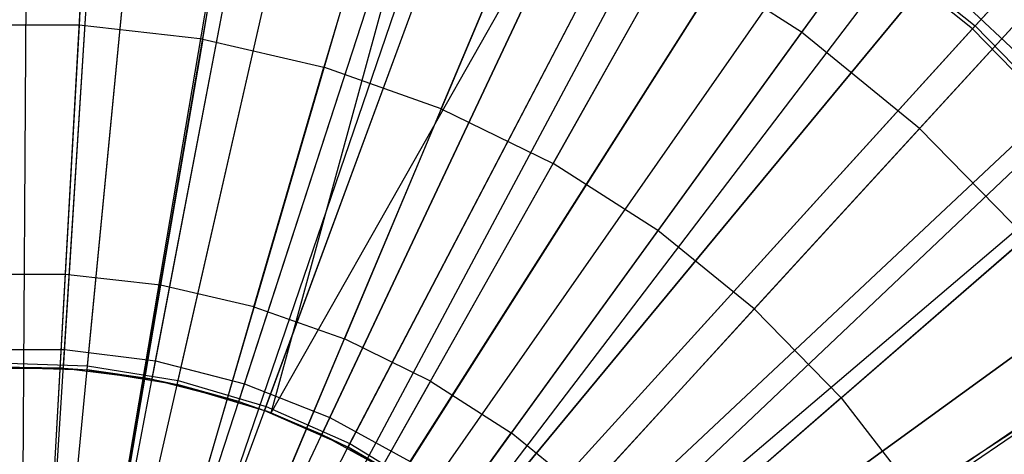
# Model space of a CAD drawing. Extents: x 0.2 to 40.1, y -6.7 to 6.7.
# Tile 446 of 516: x 32.313 to 32.857, y 3.794 to 4.035. Entities that reach past the tile are written whole.
import ezdxf

# ---------------------------------------------------------------- set-up
doc = ezdxf.new("R2010")
doc.units = 0
doc.header["$MEASUREMENT"] = 0
doc.layers.get('0').update_dxf_attribs({"color": 13, "linetype": 'CONTINUOUS'})

# ---------------------------------------------------------------- blocks, each defined once
blk = doc.blocks.new('SNOWBALL_XIV_PM3_STL')
at = {"color": 0}
for p, q in [((32.31785, 4.31631, 9.36813), (32.31335, 3.60963, 9.58467)), ((32.31785, 4.31631, 9.36813), (32.31335, 3.60963, 9.58467)), ((32.36128, 4.31497, 9.36813), (32.32214, 3.60936, 9.58467)), ((32.36128, 4.31497, 9.36813), (32.32214, 3.60936, 9.58467)), ((33.09361, 4.30989, 9.2306), (32.83906, 4.0296, 9.34669)), ((33.09361, 4.30989, 9.2306), (32.83906, 4.0296, 9.34669)), ((32.84057, 4.03126, 3.29026), (33.09506, 4.31148, 3.40663)), ((32.84057, 4.03126, 3.29026), (33.09506, 4.31148, 3.40663)), ((32.45987, 4.30394, 9.36813), (32.34207, 3.60713, 9.58467)), ((32.45987, 4.30394, 9.36813), (32.34207, 3.60713, 9.58467)), ((32.46179, 4.30361, 9.36813), (32.34207, 3.60713, 9.58467)), ((32.46179, 4.30361, 9.36813), (32.34207, 3.60713, 9.58467)), ((32.56034, 4.28087, 9.36813), (32.36239, 3.60247, 9.58467)), ((32.56034, 4.28087, 9.36813), (32.36239, 3.60247, 9.58467)), ((32.59806, 4.26894, 9.36813), (32.37002, 3.60005, 9.58467)), ((32.59806, 4.26894, 9.36813), (32.37002, 3.60005, 9.58467)), ((32.33756, 3.85234, 3.17972), (32.36258, 4.25016, 3.24472)), ((32.33756, 3.85234, 3.17972), (32.36258, 4.25016, 3.24472)), ((32.65565, 4.24704, 9.36813), (32.38166, 3.59563, 9.58467)), ((32.65565, 4.24704, 9.36813), (32.38166, 3.59563, 9.58467)), ((32.33691, 3.84206, 9.45315), (32.36195, 4.24009, 9.38945)), ((32.33691, 3.84206, 9.45315), (32.36195, 4.24009, 9.38945)), ((32.38785, 3.84598, 3.17972), (32.46254, 4.23753, 3.24472)), ((32.38785, 3.84598, 3.17972), (32.46254, 4.23753, 3.24472)), ((32.3502, 3.8433, 3.22289), (32.38767, 4.23174, 3.29026)), ((32.3502, 3.8433, 3.22289), (32.38767, 4.23174, 3.29026)), ((32.34998, 3.84102, 9.41378), (32.38746, 4.22951, 9.34669)), ((32.34998, 3.84102, 9.41378), (32.38746, 4.22951, 9.34669)), ((32.38592, 3.83587, 9.45315), (32.46065, 4.22763, 9.38945)), ((32.38592, 3.83587, 9.45315), (32.46065, 4.22763, 9.38945)), ((32.40025, 3.83521, 3.22289), (32.48709, 4.21567, 3.29026)), ((32.40025, 3.83521, 3.22289), (32.48709, 4.21567, 3.29026)), ((32.72886, 4.21223, 9.36813), (32.39647, 3.58859, 9.58467)), ((32.72886, 4.21223, 9.36813), (32.39647, 3.58859, 9.58467)), ((32.39974, 3.83297, 9.41378), (32.48659, 4.21349, 9.34669)), ((32.39974, 3.83297, 9.41378), (32.48659, 4.21349, 9.34669)), ((32.43695, 3.83338, 3.17972), (32.56012, 4.21248, 3.24472)), ((32.43695, 3.83338, 3.17972), (32.56012, 4.21248, 3.24472)), ((32.7465, 4.20257, 9.36813), (32.40003, 3.58663, 9.58467)), ((32.7465, 4.20257, 9.36813), (32.40003, 3.58663, 9.58467)), ((32.43376, 3.82358, 9.45315), (32.55701, 4.20289, 9.38945)), ((32.43376, 3.82358, 9.45315), (32.55701, 4.20289, 9.38945)), ((32.4517, 3.81728, 9.45315), (32.55701, 4.20289, 9.38945)), ((32.4517, 3.81728, 9.45315), (32.55701, 4.20289, 9.38945)), ((32.44806, 3.81863, 9.41378), (32.58286, 4.18491, 9.34669)), ((32.44806, 3.81863, 9.41378), (32.58286, 4.18491, 9.34669)), ((32.44885, 3.82078, 3.22289), (32.58363, 4.18702, 3.29026)), ((32.44885, 3.82078, 3.22289), (32.58363, 4.18702, 3.29026)), ((32.48408, 3.81472, 3.17972), (32.6538, 4.17539, 3.24472)), ((32.48408, 3.81472, 3.17972), (32.6538, 4.17539, 3.24472)), ((32.35306, 4.16668, 9.43269), (32.34556, 4.03159, 9.48216)), ((32.35306, 4.16668, 9.43269), (32.34556, 4.03159, 9.48216)), ((32.4517, 3.81728, 9.45315), (32.6495, 4.16626, 9.38945)), ((32.4517, 3.81728, 9.45315), (32.6495, 4.16626, 9.38945)), ((32.6495, 4.16626, 9.38945), (32.47969, 3.8054, 9.45315)), ((32.6495, 4.16626, 9.38945), (32.47969, 3.8054, 9.45315)), ((32.41386, 4.02387, 9.48216), (32.43671, 4.15722, 9.43269)), ((32.41386, 4.02387, 9.48216), (32.43671, 4.15722, 9.43269)), ((32.83167, 4.14803, 9.36813), (32.41726, 3.5756, 9.58467)), ((32.83167, 4.14803, 9.36813), (32.41726, 3.5756, 9.58467)), ((32.49415, 3.79823, 9.41378), (32.67468, 4.14427, 9.34669)), ((32.49415, 3.79823, 9.41378), (32.67468, 4.14427, 9.34669)), ((32.49521, 3.80026, 3.22289), (32.67572, 4.14625, 3.29026)), ((32.49521, 3.80026, 3.22289), (32.67572, 4.14625, 3.29026)), ((32.84886, 4.13527, 9.36813), (32.42073, 3.57302, 9.58467)), ((32.84886, 4.13527, 9.36813), (32.42073, 3.57302, 9.58467)), ((32.51874, 4.13829, 9.43269), (32.48084, 4.00842, 9.48216)), ((32.51874, 4.13829, 9.43269), (32.48084, 4.00842, 9.48216)), ((32.81849, 4.12982, 9.37862), (32.74458, 4.02773, 9.43269)), ((32.81849, 4.12982, 9.37862), (32.74458, 4.02773, 9.43269)), ((32.5285, 3.7903, 3.17972), (32.74208, 4.12685, 3.24472)), ((32.5285, 3.7903, 3.17972), (32.74208, 4.12685, 3.24472)), ((32.73668, 4.11834, 9.38945), (32.52298, 3.7816, 9.45315)), ((32.73668, 4.11834, 9.38945), (32.52298, 3.7816, 9.45315)), ((32.54562, 3.98543, 9.48216), (32.59807, 4.11014, 9.43269)), ((32.54562, 3.98543, 9.48216), (32.59807, 4.11014, 9.43269)), ((32.53726, 3.7721, 9.41378), (32.76055, 4.09221, 9.34669)), ((32.53726, 3.7721, 9.41378), (32.76055, 4.09221, 9.34669)), ((32.53857, 3.77398, 3.22289), (32.76183, 4.09405, 3.29026)), ((32.53857, 3.77398, 3.22289), (32.76183, 4.09405, 3.29026)), ((32.83906, 4.0296, 9.34669), (32.76055, 4.09221, 9.34669)), ((32.83906, 4.0296, 9.34669), (32.76055, 4.09221, 9.34669)), ((32.76183, 4.09405, 3.29026), (32.84057, 4.03126, 3.29026)), ((32.76183, 4.09405, 3.29026), (32.84057, 4.03126, 3.29026)), ((32.91008, 4.08414, 9.36813), (32.43311, 3.56268, 9.58467)), ((32.91008, 4.08414, 9.36813), (32.43311, 3.56268, 9.58467)), ((32.67368, 4.07312, 9.43269), (32.60735, 3.95521, 9.48216)), ((32.67368, 4.07312, 9.43269), (32.60735, 3.95521, 9.48216)), ((32.74458, 4.02773, 9.43269), (32.67368, 4.07312, 9.43269)), ((32.74458, 4.02773, 9.43269), (32.67368, 4.07312, 9.43269)), ((32.56951, 3.7605, 3.17972), (32.82359, 4.06763, 3.24472)), ((32.56951, 3.7605, 3.17972), (32.82359, 4.06763, 3.24472)), ((32.80984, 3.97455, 9.43269), (32.89491, 4.06756, 9.37862)), ((32.80984, 3.97455, 9.43269), (32.89491, 4.06756, 9.37862)), ((32.81716, 4.05986, 9.38945), (32.56295, 3.75257, 9.45315)), ((32.81716, 4.05986, 9.38945), (32.56295, 3.75257, 9.45315)), ((32.88968, 3.99176, 9.38945), (32.81716, 4.05986, 9.38945)), ((32.88968, 3.99176, 9.38945), (32.81716, 4.05986, 9.38945)), ((32.95496, 4.04006, 9.36813), (32.44219, 3.55377, 9.58467)), ((32.95496, 4.04006, 9.36813), (32.44219, 3.55377, 9.58467)), ((32.34556, 4.03159, 9.48216), (32.27683, 4.03148, 9.48216)), ((32.34556, 4.03159, 9.48216), (32.27683, 4.03148, 9.48216)), ((32.34556, 4.03159, 9.48216), (32.33791, 3.89375, 9.524)), ((32.34556, 4.03159, 9.48216), (32.33791, 3.89375, 9.524)), ((32.41386, 4.02387, 9.48216), (32.34556, 4.03159, 9.48216)), ((32.41386, 4.02387, 9.48216), (32.34556, 4.03159, 9.48216)), ((32.5782, 3.74237, 3.22289), (32.84057, 4.03126, 3.29026)), ((32.5782, 3.74237, 3.22289), (32.84057, 4.03126, 3.29026)), ((32.84057, 4.03126, 3.29026), (32.91062, 3.95892, 3.29026)), ((32.84057, 4.03126, 3.29026), (32.91062, 3.95892, 3.29026)), ((32.57666, 3.74067, 9.41378), (32.83906, 4.0296, 9.34669)), ((32.57666, 3.74067, 9.41378), (32.83906, 4.0296, 9.34669)), ((32.74458, 4.02773, 9.43269), (32.66524, 3.91814, 9.48216)), ((32.74458, 4.02773, 9.43269), (32.66524, 3.91814, 9.48216)), ((32.80984, 3.97455, 9.43269), (32.74458, 4.02773, 9.43269)), ((32.80984, 3.97455, 9.43269), (32.74458, 4.02773, 9.43269)), ((32.90892, 3.95747, 9.34669), (32.83906, 4.0296, 9.34669)), ((32.90892, 3.95747, 9.34669), (32.83906, 4.0296, 9.34669)), ((32.41386, 4.02387, 9.48216), (32.39055, 3.8878, 9.524)), ((32.41386, 4.02387, 9.48216), (32.39055, 3.8878, 9.524)), ((32.41386, 4.02387, 9.48216), (32.48084, 4.00842, 9.48216)), ((32.41386, 4.02387, 9.48216), (32.48084, 4.00842, 9.48216)), ((32.44217, 3.87589, 9.524), (32.48084, 4.00842, 9.48216)), ((32.44217, 3.87589, 9.524), (32.48084, 4.00842, 9.48216)), ((32.98069, 4.01173, 9.36813), (32.44739, 3.54804, 9.58467)), ((32.98069, 4.01173, 9.36813), (32.44739, 3.54804, 9.58467)), ((32.54562, 3.98543, 9.48216), (32.48084, 4.00842, 9.48216)), ((32.54562, 3.98543, 9.48216), (32.48084, 4.00842, 9.48216)), ((32.60646, 3.7258, 3.17972), (32.89703, 3.99867, 3.24472)), ((32.60646, 3.7258, 3.17972), (32.89703, 3.99867, 3.24472)), ((32.88968, 3.99176, 9.38945), (32.59895, 3.71875, 9.45315)), ((32.88968, 3.99176, 9.38945), (32.59895, 3.71875, 9.45315)), ((32.54562, 3.98543, 9.48216), (32.49209, 3.85817, 9.524)), ((32.54562, 3.98543, 9.48216), (32.49209, 3.85817, 9.524)), ((32.54562, 3.98543, 9.48216), (32.60735, 3.95521, 9.48216)), ((32.54562, 3.98543, 9.48216), (32.60735, 3.95521, 9.48216)), ((32.80984, 3.97455, 9.43269), (32.71853, 3.87472, 9.48216)), ((32.80984, 3.97455, 9.43269), (32.71853, 3.87472, 9.48216)), ((32.80984, 3.97455, 9.43269), (32.86861, 3.91428, 9.43269)), ((32.80984, 3.97455, 9.43269), (32.86861, 3.91428, 9.43269)), ((32.53967, 3.83488, 9.524), (32.60735, 3.95521, 9.48216)), ((32.53967, 3.83488, 9.524), (32.60735, 3.95521, 9.48216)), ((32.66524, 3.91814, 9.48216), (32.60735, 3.95521, 9.48216)), ((32.66524, 3.91814, 9.48216), (32.60735, 3.95521, 9.48216)), ((32.61173, 3.70447, 9.41378), (32.90892, 3.95747, 9.34669)), ((32.61173, 3.70447, 9.41378), (32.90892, 3.95747, 9.34669)), ((32.61347, 3.70595, 3.22289), (32.91062, 3.95892, 3.29026)), ((32.61347, 3.70595, 3.22289), (32.91062, 3.95892, 3.29026)), ((33.04259, 3.93174, 9.36813), (32.45991, 3.53187, 9.58467)), ((33.04259, 3.93174, 9.36813), (32.45991, 3.53187, 9.58467)), ((33.04442, 3.92906, 9.36813), (32.45991, 3.53187, 9.58467)), ((33.04442, 3.92906, 9.36813), (32.45991, 3.53187, 9.58467)), ((32.63877, 3.68674, 3.17972), (32.96125, 3.92104, 3.24472)), ((32.63877, 3.68674, 3.17972), (32.96125, 3.92104, 3.24472)), ((32.66524, 3.91814, 9.48216), (32.58428, 3.80631, 9.524)), ((32.66524, 3.91814, 9.48216), (32.58428, 3.80631, 9.524)), ((32.71853, 3.87472, 9.48216), (32.66524, 3.91814, 9.48216)), ((32.71853, 3.87472, 9.48216), (32.66524, 3.91814, 9.48216)), ((32.95309, 3.91511, 9.38945), (32.63044, 3.68069, 9.45315)), ((32.95309, 3.91511, 9.38945), (32.63044, 3.68069, 9.45315)), ((32.76651, 3.82551, 9.48216), (32.86861, 3.91428, 9.43269)), ((32.76651, 3.82551, 9.48216), (32.86861, 3.91428, 9.43269)), ((32.33791, 3.89375, 9.524), (32.28494, 3.89366, 9.524)), ((32.33791, 3.89375, 9.524), (32.28494, 3.89366, 9.524)), ((32.33791, 3.89375, 9.524), (32.3301, 3.7529, 9.55821)), ((32.33791, 3.89375, 9.524), (32.3301, 3.7529, 9.55821)), ((32.39055, 3.8878, 9.524), (32.33791, 3.89375, 9.524)), ((32.39055, 3.8878, 9.524), (32.33791, 3.89375, 9.524)), ((32.39055, 3.8878, 9.524), (32.36673, 3.74876, 9.55821)), ((32.39055, 3.8878, 9.524), (32.36673, 3.74876, 9.55821)), ((32.44217, 3.87589, 9.524), (32.39055, 3.8878, 9.524)), ((32.44217, 3.87589, 9.524), (32.39055, 3.8878, 9.524)), ((32.6438, 3.66532, 3.22289), (32.97086, 3.87821, 3.29026)), ((32.6438, 3.66532, 3.22289), (32.97086, 3.87821, 3.29026)), ((32.44217, 3.87589, 9.524), (32.40266, 3.74047, 9.55821)), ((32.44217, 3.87589, 9.524), (32.40266, 3.74047, 9.55821)), ((32.44217, 3.87589, 9.524), (32.49209, 3.85817, 9.524)), ((32.44217, 3.87589, 9.524), (32.49209, 3.85817, 9.524)), ((32.71853, 3.87472, 9.48216), (32.62535, 3.77285, 9.524)), ((32.71853, 3.87472, 9.48216), (32.62535, 3.77285, 9.524)), ((32.64188, 3.66407, 9.41378), (32.96898, 3.87699, 9.34669)), ((32.64188, 3.66407, 9.41378), (32.96898, 3.87699, 9.34669)), ((32.76651, 3.82551, 9.48216), (32.71853, 3.87472, 9.48216)), ((32.76651, 3.82551, 9.48216), (32.71853, 3.87472, 9.48216)), ((32.4374, 3.72814, 9.55821), (32.49209, 3.85817, 9.524)), ((32.4374, 3.72814, 9.55821), (32.49209, 3.85817, 9.524)), ((32.53967, 3.83488, 9.524), (32.49209, 3.85817, 9.524)), ((32.53967, 3.83488, 9.524), (32.49209, 3.85817, 9.524)), ((32.28686, 3.85234, 3.17972), (32.33756, 3.85234, 3.17972)), ((32.28686, 3.85234, 3.17972), (32.33756, 3.85234, 3.17972)), ((32.31221, 3.44948, 3.16623), (32.33756, 3.85234, 3.17972)), ((32.31221, 3.44948, 3.16623), (32.33756, 3.85234, 3.17972)), ((32.33756, 3.85234, 3.17972), (32.38785, 3.84598, 3.17972)), ((32.33756, 3.85234, 3.17972), (32.38785, 3.84598, 3.17972)), ((32.29953, 3.84492, 3.22289), (32.3502, 3.8433, 3.22289)), ((32.29953, 3.84492, 3.22289), (32.3502, 3.8433, 3.22289)), ((32.31221, 3.44948, 3.16623), (32.38785, 3.84598, 3.17972)), ((32.31221, 3.44948, 3.16623), (32.38785, 3.84598, 3.17972)), ((32.38785, 3.84598, 3.17972), (32.43695, 3.83338, 3.17972)), ((32.38785, 3.84598, 3.17972), (32.43695, 3.83338, 3.17972)), ((32.92013, 3.8477, 9.43269), (32.80858, 3.77115, 9.48216)), ((32.92013, 3.8477, 9.43269), (32.80858, 3.77115, 9.48216)), ((32.28751, 3.84206, 9.45315), (32.33691, 3.84206, 9.45315)), ((32.28751, 3.84206, 9.45315), (32.33691, 3.84206, 9.45315)), ((32.33691, 3.84206, 9.45315), (32.2996, 3.84263, 9.41378)), ((32.2996, 3.84263, 9.41378), (32.34998, 3.84102, 9.41378)), ((32.33691, 3.84206, 9.45315), (32.2996, 3.84263, 9.41378)), ((32.2996, 3.84263, 9.41378), (32.34998, 3.84102, 9.41378)), ((32.31221, 3.44948, 3.2056), (32.3502, 3.8433, 3.22289)), ((32.31221, 3.44948, 3.2056), (32.3502, 3.8433, 3.22289)), ((32.33691, 3.84206, 9.45315), (32.38592, 3.83587, 9.45315)), ((32.33691, 3.84206, 9.45315), (32.34998, 3.84102, 9.41378)), ((32.33691, 3.84206, 9.45315), (32.38592, 3.83587, 9.45315)), ((32.33691, 3.84206, 9.45315), (32.34998, 3.84102, 9.41378)), ((32.38592, 3.83587, 9.45315), (32.34998, 3.84102, 9.41378)), ((32.34998, 3.84102, 9.41378), (32.39974, 3.83297, 9.41378)), ((32.38592, 3.83587, 9.45315), (32.34998, 3.84102, 9.41378)), ((32.34998, 3.84102, 9.41378), (32.39974, 3.83297, 9.41378)), ((32.3502, 3.8433, 3.22289), (32.40025, 3.83521, 3.22289)), ((32.3502, 3.8433, 3.22289), (32.40025, 3.83521, 3.22289)), ((32.31221, 3.44948, 3.2056), (32.40025, 3.83521, 3.22289)), ((32.31221, 3.44948, 3.2056), (32.40025, 3.83521, 3.22289)), ((32.38592, 3.83587, 9.45315), (32.43376, 3.82358, 9.45315)), ((32.38592, 3.83587, 9.45315), (32.43376, 3.82358, 9.45315)), ((32.38592, 3.83587, 9.45315), (32.39974, 3.83297, 9.41378)), ((32.38592, 3.83587, 9.45315), (32.39974, 3.83297, 9.41378)), ((32.40025, 3.83521, 3.22289), (32.44885, 3.82078, 3.22289)), ((32.40025, 3.83521, 3.22289), (32.44885, 3.82078, 3.22289)), ((32.53967, 3.83488, 9.524), (32.47051, 3.71193, 9.55821)), ((32.53967, 3.83488, 9.524), (32.47051, 3.71193, 9.55821)), ((32.53967, 3.83488, 9.524), (32.58428, 3.80631, 9.524)), ((32.53967, 3.83488, 9.524), (32.58428, 3.80631, 9.524)), ((32.31221, 3.44948, 3.16623), (32.43695, 3.83338, 3.17972)), ((32.31221, 3.44948, 3.16623), (32.43695, 3.83338, 3.17972)), ((32.43376, 3.82358, 9.45315), (32.39974, 3.83297, 9.41378)), ((32.39974, 3.83297, 9.41378), (32.44806, 3.81863, 9.41378)), ((32.43376, 3.82358, 9.45315), (32.39974, 3.83297, 9.41378)), ((32.39974, 3.83297, 9.41378), (32.44806, 3.81863, 9.41378)), ((32.43695, 3.83338, 3.17972), (32.48408, 3.81472, 3.17972)), ((32.43695, 3.83338, 3.17972), (32.48408, 3.81472, 3.17972)), ((32.43376, 3.82358, 9.45315), (32.4517, 3.81728, 9.45315)), ((32.43376, 3.82358, 9.45315), (32.4517, 3.81728, 9.45315)), ((32.43376, 3.82358, 9.45315), (32.44806, 3.81863, 9.41378)), ((32.43376, 3.82358, 9.45315), (32.44806, 3.81863, 9.41378)), ((32.76651, 3.82551, 9.48216), (32.66233, 3.73492, 9.524)), ((32.76651, 3.82551, 9.48216), (32.66233, 3.73492, 9.524)), ((32.76651, 3.82551, 9.48216), (32.80858, 3.77115, 9.48216)), ((32.76651, 3.82551, 9.48216), (32.80858, 3.77115, 9.48216)), ((32.31221, 3.44948, 3.2056), (32.44885, 3.82078, 3.22289)), ((32.31221, 3.44948, 3.2056), (32.44885, 3.82078, 3.22289)), ((32.4517, 3.81728, 9.45315), (32.44806, 3.81863, 9.41378)), ((32.4517, 3.81728, 9.45315), (32.44806, 3.81863, 9.41378)), ((32.47969, 3.8054, 9.45315), (32.44806, 3.81863, 9.41378)), ((32.44806, 3.81863, 9.41378), (32.49415, 3.79823, 9.41378)), ((32.47969, 3.8054, 9.45315), (32.44806, 3.81863, 9.41378)), ((32.44806, 3.81863, 9.41378), (32.49415, 3.79823, 9.41378)), ((32.44885, 3.82078, 3.22289), (32.49521, 3.80026, 3.22289)), ((32.44885, 3.82078, 3.22289), (32.49521, 3.80026, 3.22289)), ((32.31221, 3.44948, 3.16623), (32.48408, 3.81472, 3.17972)), ((32.31221, 3.44948, 3.16623), (32.48408, 3.81472, 3.17972)), ((32.4517, 3.81728, 9.45315), (32.47969, 3.8054, 9.45315)), ((32.4517, 3.81728, 9.45315), (32.47969, 3.8054, 9.45315)), ((32.48408, 3.81472, 3.17972), (32.5285, 3.7903, 3.17972)), ((32.48408, 3.81472, 3.17972), (32.5285, 3.7903, 3.17972)), ((32.47969, 3.8054, 9.45315), (32.52298, 3.7816, 9.45315)), ((32.47969, 3.8054, 9.45315), (32.52298, 3.7816, 9.45315)), ((32.47969, 3.8054, 9.45315), (32.49415, 3.79823, 9.41378)), ((32.47969, 3.8054, 9.45315), (32.49415, 3.79823, 9.41378)), ((32.50156, 3.69205, 9.55821), (32.58428, 3.80631, 9.524)), ((32.50156, 3.69205, 9.55821), (32.58428, 3.80631, 9.524)), ((32.62535, 3.77285, 9.524), (32.58428, 3.80631, 9.524)), ((32.62535, 3.77285, 9.524), (32.58428, 3.80631, 9.524)), ((32.31221, 3.44948, 3.2056), (32.49521, 3.80026, 3.22289)), ((32.31221, 3.44948, 3.2056), (32.49521, 3.80026, 3.22289)), ((32.52298, 3.7816, 9.45315), (32.49415, 3.79823, 9.41378)), ((32.49415, 3.79823, 9.41378), (32.53726, 3.7721, 9.41378)), ((32.52298, 3.7816, 9.45315), (32.49415, 3.79823, 9.41378)), ((32.49415, 3.79823, 9.41378), (32.53726, 3.7721, 9.41378)), ((32.49521, 3.80026, 3.22289), (32.53857, 3.77398, 3.22289)), ((32.49521, 3.80026, 3.22289), (32.53857, 3.77398, 3.22289))]:
    blk.add_line(p, q, dxfattribs=at)
blk = doc.blocks.new('GRUPUJ_1')
at = {"color": 0}
blk.add_blockref('SNOWBALL_XIV_PM3_STL', (-0.20617, 6.65964, -0.51186), dxfattribs=at)

msp = doc.modelspace()

# ---------------------------------------------------------------- block references
at = {"color": 0}
msp.add_blockref('GRUPUJ_1', (0.20617, -6.65964, 0.51186), dxfattribs=at)

doc.saveas('drawing.dxf')
